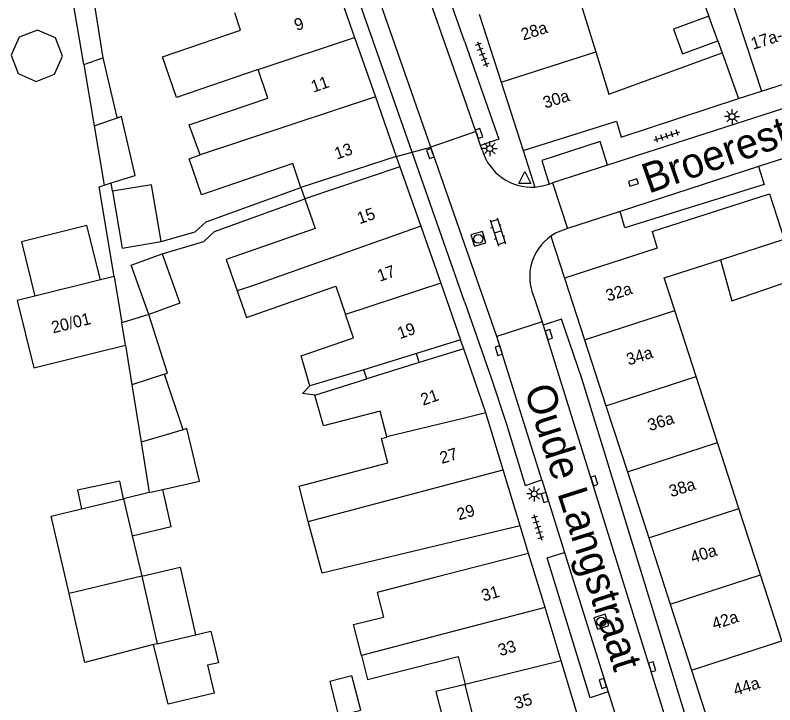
# Model space of a CAD drawing. Extents: x 132998 to 136004, y 396998 to 398512.
# Drawn here: x 133962.4 to 134026, y 397549 to 397606.7 of the extents above; entities that cross this region are included whole.
import ezdxf

# ---------------------------------------------------------------- set-up
doc = ezdxf.new("R2010")
doc.units = 0
for name, color, linetype in [('gg-afsc-erfafscheiding', 7, 'Continuous'), ('gg-afsc-hekwerk', 7, 'Continuous'), ('gg-anno-huisnummerreeks BGT', 7, 'Continuous'), ('gg-anno-openbare ruimte label', 7, 'Continuous'), ('gg-bbg-gedigitaliseerde bebouwing', 7, 'Continuous'), ('gg-bbg-gedigitaliseerde bebouwing onder overbouw', 7, 'Continuous'), ('gg-bbg-gedigitaliseerde bijgebouw', 7, 'Continuous'), ('gg-bbg-gedigitaliseerde overbouw', 7, 'Continuous'), ('gg-bbg-hoofdgebouw', 7, 'Continuous'), ('gg-bbg-luifel en loopbrug', 7, 'Continuous'), ('gg-bbg-pand overbouw', 7, 'Continuous'), ('gg-bbg-tussenscheiding', 7, 'Continuous'), ('gg-bbg-tussenscheiding niveau 01', 7, 'Continuous'), ('gg-knt-verharding', 7, 'Continuous'), ('gg-knt-verharding nz', 7, 'Continuous'), ('gt-grn-weggrens', 7, 'Continuous'), ('gt-symb-klinker verharding', 7, 'Continuous'), ('gt-symb-kolk', 7, 'Continuous'), ('gt-symb-lichtmast', 7, 'Continuous'), ('gt-symb-rioolschacht', 7, 'Continuous'), ('gt-symb-tegel verharding', 7, 'Continuous'), ('gt-symb-waterafsluiter', 7, 'Continuous')]:
    doc.layers.add(name, color=color, linetype=linetype)

# ---------------------------------------------------------------- blocks, each defined once
blk = doc.blocks.new('gt0-TEG1')
at = {"layer": 'gt-symb-tegel verharding'}
for p, q in [((-1.125, 0), (1.125, 0)), ((-0.9, -0.25), (-0.9, 0.25)), ((-0.45, -0.25), (-0.45, 0.25)), ((0, -0.25), (0, 0.25)), ((0.45, -0.25), (0.45, 0.25)), ((0.9, -0.25), (0.9, 0.25))]:
    blk.add_line(p, q, dxfattribs=at)
blk = doc.blocks.new('gt0-WAFSL')
at = {"layer": 'gt-symb-waterafsluiter'}
for p, q in [((-0.5, -0.333), (0, 0.667)), ((0, 0.667), (0.5, -0.333)), ((0.5, -0.333), (-0.5, -0.333))]:
    blk.add_line(p, q, dxfattribs=at)
blk = doc.blocks.new('gt0-KOLK')
at = {"layer": 'gt-symb-kolk'}
blk.add_lwpolyline([(0, 0), (0.375, 0), (0.375, 0.4), (-0.375, 0.4), (-0.375, 0), (0, 0)], dxfattribs=at)
blk = doc.blocks.new('gt0-LMAST')
at = {"layer": 'gt-symb-lichtmast'}
for p, q in [((-0.182, 0.173), (-0.447, 0.438)), ((-0.005, 0.246), (-0.005, 0.621)), ((0.172, 0.173), (0.437, 0.438)), ((-0.255, -0.004), (-0.63, -0.004)), ((-0.182, -0.181), (-0.447, -0.446)), ((-0.005, -0.254), (-0.005, -0.629)), ((0.437, -0.446), (0.172, -0.181)), ((0.245, -0.004), (0.62, -0.004))]:
    blk.add_line(p, q, dxfattribs=at)
blk.add_circle((-0.005, -0.004), 0.25, dxfattribs=at)
blk = doc.blocks.new('gt0-RS')
at = {"layer": 'gt-symb-rioolschacht'}
blk.add_lwpolyline([(-0.5, -0.5), (0.5, -0.5), (0.5, 0.5), (-0.5, 0.5)], close=True, dxfattribs=at)
blk.add_circle((0, 0), 0.375, dxfattribs=at)
blk = doc.blocks.new('gt0-KL1')
at = {"layer": 'gt-symb-klinker verharding'}
for p, q in [((-1.15, 0.3), (1.15, 0.3)), ((-1, -0.3), (-1, 0.3)), ((-0.5, 0.3), (-0.5, 0.45)), ((0, -0.3), (0, 0.3)), ((0.5, 0.3), (0.5, 0.45)), ((1, -0.3), (1, 0.3)), ((-1.15, -0.3), (1.15, -0.3)), ((-0.5, -0.45), (-0.5, -0.3)), ((0.5, -0.45), (0.5, -0.3))]:
    blk.add_line(p, q, dxfattribs=at)

msp = doc.modelspace()

# ---------------------------------------------------------------- linework, layer by layer
at = {"layer": 'gg-afsc-erfafscheiding'}
for p, q in [((134019.93, 397608.03), (134020.44, 397606.62)), ((134021.2, 397604.55), (134021.56, 397603.54)), ((133970.569, 397591.973), (133970.453, 397592.668))]:
    msp.add_line(p, q, dxfattribs=at)
for points in [[(133970.704, 397584.836), (133969.442, 397592.351), (133969.875, 397592.487)], [(133974.625, 397587.762), (133977.484, 397588.568), (133978.391, 397589.416), (133986.318, 397592.294)], [(133974.723, 397586.732), (133978.21, 397587.771), (133979.096, 397588.6), (133986.644, 397591.34)], [(133987.489, 397574.904), (133986.456, 397575.061), (133987.071, 397575.682)]]:
    msp.add_lwpolyline(points, dxfattribs=at)
at = {"layer": 'gg-afsc-hekwerk'}
msp.add_line((134022.94, 397599.73), (134024.85, 397600.35), dxfattribs=at)
at = {"layer": 'gg-bbg-gedigitaliseerde bebouwing'}
for p, q in [((134009.216, 397609.337), (134010.991, 397603.646)), ((134021.56, 397603.54), (134022.94, 397599.73)), ((133983.564, 397599.773), (133982.751, 397602.154)), ((133970.704, 397584.836), (133969.549, 397584.55)), ((133970.704, 397584.836), (133971.355, 397580.959)), ((134019.396, 397576.475), (134017.607, 397582.003)), ((133991.588, 397577.025), (133987.071, 397575.682)), ((133987.489, 397574.904), (133991.852, 397576.271)), ((134021.185, 397570.947), (134019.396, 397576.475)), ((134022.975, 397565.418), (134021.185, 397570.947)), ((134024.764, 397559.89), (134022.975, 397565.418)), ((133988.112, 397560.025), (133986.948, 397564.347)), ((134004.679, 397563.97), (133988.112, 397560.025)), ((134005.379, 397561.664), (133997.543, 397559.643)), ((134026.554, 397554.361), (134024.764, 397559.89))]:
    msp.add_line(p, q, dxfattribs=at)
for points in [[(134027.157, 397612.65), (134021.44, 397610.8), (134024.85, 397600.35)], [(133982.751, 397602.154), (133975.911, 397599.817), (133974.747, 397603.225), (133981.28, 397605.457), (133980.791, 397606.889)], [(134010.991, 397603.646), (134012.1, 397600.09), (134021.56, 397603.54)], [(133977.905, 397595.007), (133976.97, 397597.521), (133983.564, 397599.773)], [(133978.001, 397591.672), (133976.968, 397594.696), (133977.905, 397595.007)], [(133986.318, 397592.294), (133985.639, 397594.281), (133978.001, 397591.672)], [(133986.644, 397591.34), (133987.521, 397588.862), (133980.069, 397586.25), (133980.981, 397583.65)], [(134017.607, 397582.003), (134016.728, 397584.718), (134021.439, 397586.243)], [(133980.981, 397583.65), (133981.77, 397581.398), (133989.241, 397584.017), (133990.063, 397581.671)], [(133964.079, 397583.194), (133962.58, 397582.822), (133963.976, 397577.203), (133971.653, 397579.108)], [(133987.071, 397575.682), (133986.346, 397578.194), (133990.739, 397579.706), (133990.063, 397581.671)], [(133993.515, 397571.432), (133992.954, 397573.573), (133988.217, 397572.333), (133987.489, 397574.904)], [(133986.948, 397564.347), (133986.178, 397567.292), (133993.607, 397569.236), (133993.072, 397571.282), (133993.523, 397571.4), (133993.515, 397571.432)], [(133997.543, 397559.643), (133992.701, 397558.394), (133993.23, 397556.343)], [(133991.39, 397553.127), (133990.738, 397555.716), (133993.23, 397556.343)], [(133991.39, 397553.127), (133991.892, 397551.134), (133999.477, 397553.044), (134000.064, 397550.711)], [(133998.219, 397547.712), (134000.664, 397548.328), (134000.064, 397550.711)]]:
    msp.add_lwpolyline(points, dxfattribs=at)
at = {"layer": 'gg-bbg-gedigitaliseerde bebouwing onder overbouw'}
for p, q in [((133994.305, 397594.883), (133986.318, 397592.294)), ((133994.609, 397594.016), (133986.644, 397591.34)), ((133999.679, 397579.547), (133995.997, 397578.399)), ((133999.944, 397578.793), (133996.225, 397577.634)), ((133995.997, 397578.399), (133991.588, 397577.025)), ((133996.225, 397577.634), (133991.852, 397576.271))]:
    msp.add_line(p, q, dxfattribs=at)
at = {"layer": 'gg-bbg-gedigitaliseerde bijgebouw'}
for p, q in [((134021.2, 397604.55), (134020.44, 397606.62)), ((133968.157, 397602.583), (133969.03, 397597.454)), ((133969.03, 397597.454), (133969.875, 397592.487)), ((133969.875, 397592.487), (133970.453, 397592.668)), ((133973.605, 397581.672), (133971.355, 397580.959)), ((133971.653, 397579.108), (133972.189, 397575.778)), ((133976.464, 397572.013), (133974.921, 397576.681)), ((133972.189, 397575.778), (133972.964, 397570.965)), ((133972.964, 397570.965), (133973.639, 397566.769)), ((133974.769, 397567.023), (133977.83, 397567.712)), ((133973.639, 397566.769), (133974.769, 397567.023)), ((133967.964, 397565.394), (133971.492, 397566.233)), ((133971.492, 397566.233), (133972.224, 397563.155)), ((133972.224, 397563.155), (133973.031, 397559.763))]:
    msp.add_line(p, q, dxfattribs=at)
for points in [[(133968.157, 397602.583), (133967.208, 397608.157), (133968.861, 397608.755), (133969.762, 397603.13)], [(134020.44, 397606.62), (134017.5, 397605.54), (134018.26, 397603.48), (134021.2, 397604.55)], [(133969.762, 397603.13), (133970.921, 397598.136), (133971.204, 397598.201)], [(133970.453, 397592.668), (133972.467, 397593.301), (133971.327, 397598.229), (133971.204, 397598.201)], [(133974.625, 397587.762), (133973.825, 397592.52), (133970.569, 397591.973)], [(133970.569, 397591.973), (133971.369, 397587.215), (133974.625, 397587.762)], [(133969.549, 397584.55), (133968.421, 397589.103), (133962.951, 397587.747), (133964.079, 397583.194)], [(133973.605, 397581.672), (133972.125, 397585.801), (133974.723, 397586.732)], [(133974.723, 397586.732), (133976.192, 397582.6), (133973.605, 397581.672)], [(134021.439, 397586.243), (134022.376, 397582.805), (134027.815, 397584.68)], [(133974.921, 397576.681), (133975.16, 397576.76), (133973.605, 397581.672)], [(133977.83, 397567.712), (133976.774, 397572.115), (133976.464, 397572.013)], [(133966.93, 397558.326), (133965.445, 397564.795), (133967.964, 397565.394)], [(133973.031, 397559.763), (133976.231, 397560.517), (133977.499, 397554.863)], [(133974.005, 397554.037), (133968.24, 397552.552), (133966.93, 397558.326)], [(133977.499, 397554.863), (133978.78, 397555.167), (133979.421, 397552.529), (133978.511, 397552.308), (133979.074, 397549.99), (133975.215, 397549.053), (133974.005, 397554.037)], [(133989.475, 397548.086), (133991.336, 397548.563), (133990.601, 397551.431), (133988.74, 397550.954), (133989.475, 397548.086)]]:
    msp.add_lwpolyline(points, dxfattribs=at)
at = {"layer": 'gg-bbg-gedigitaliseerde overbouw'}
for p, q in [((133986.318, 397592.294), (133986.644, 397591.34)), ((133991.852, 397576.271), (133991.588, 397577.025))]:
    msp.add_line(p, q, dxfattribs=at)
at = {"layer": 'gg-bbg-hoofdgebouw'}
for p, q in [((133988.974, 397610.1), (133990.82, 397604.831)), ((134001.239, 397606.783), (134003.066, 397601.109)), ((133990.82, 397604.831), (133992.555, 397599.877)), ((134024.85, 397600.35), (134030.505, 397602.175)), ((134003.066, 397601.109), (134004.91, 397595.38)), ((133992.555, 397599.877), (133994.305, 397594.883)), ((133994.609, 397594.016), (133996.348, 397589.055)), ((133996.348, 397589.055), (133998.02, 397584.282)), ((134008.39, 397584.71), (134010.06, 397579.551)), ((133998.02, 397584.282), (133999.679, 397579.547)), ((134010.06, 397579.551), (134011.849, 397574.022)), ((134001.809, 397573.422), (133999.944, 397578.793)), ((134011.849, 397574.022), (134013.639, 397568.494)), ((134003.256, 397568.657), (134001.809, 397573.422)), ((134004.679, 397563.97), (134003.256, 397568.657)), ((134013.639, 397568.494), (134015.428, 397562.966)), ((134015.428, 397562.966), (134017.218, 397557.436)), ((134006.752, 397557.144), (134005.379, 397561.664)), ((134008.105, 397552.689), (134006.752, 397557.144)), ((134017.218, 397557.436), (134019.007, 397551.908)), ((134009.45, 397548.26), (134008.105, 397552.689)), ((134019.007, 397551.908), (134020.797, 397546.38))]:
    msp.add_line(p, q, dxfattribs=at)
for points in [[(134004.91, 397595.38), (134012.72, 397597.84), (134013.11, 397596.49), (134022.94, 397599.73)], [(134015.72, 397588.61), (134025.533, 397591.757), (134026.756, 397587.964)], [(134015.72, 397588.61), (134016.12, 397587.22), (134008.39, 397584.71)]]:
    msp.add_lwpolyline(points, dxfattribs=at)
at = {"layer": 'gg-bbg-luifel en loopbrug'}
msp.add_line((133973.639, 397566.769), (133971.492, 397566.233), dxfattribs=at)
for points in [[(133965.793, 397604.799), (133964.287, 397605.462), (133962.753, 397604.866), (133962.09, 397603.36), (133962.686, 397601.827), (133964.191, 397601.163), (133965.725, 397601.759), (133966.389, 397603.265), (133965.793, 397604.799)], [(133971.492, 397566.233), (133971.187, 397567.705), (133967.638, 397566.97), (133967.964, 397565.394)], [(133972.224, 397563.155), (133975.465, 397563.926), (133974.769, 397567.023)], [(134000.064, 397550.711), (133997.616, 397550.108), (133998.219, 397547.712)]]:
    msp.add_lwpolyline(points, dxfattribs=at)
at = {"layer": 'gg-bbg-pand overbouw'}
for p, q in [((133994.305, 397594.883), (133994.609, 397594.016)), ((133999.944, 397578.793), (133999.679, 397579.547))]:
    msp.add_line(p, q, dxfattribs=at)
at = {"layer": 'gg-bbg-tussenscheiding'}
for p, q in [((133982.751, 397602.154), (133990.82, 397604.831)), ((134003.066, 397601.109), (134010.991, 397603.646)), ((133968.157, 397602.583), (133969.762, 397603.13)), ((133992.555, 397599.877), (133977.905, 397595.007)), ((133969.03, 397597.454), (133971.204, 397598.201)), ((134021.439, 397586.243), (134026.756, 397587.964)), ((133969.549, 397584.55), (133964.079, 397583.194)), ((133998.02, 397584.282), (133990.063, 397581.671)), ((134010.06, 397579.551), (134017.607, 397582.003)), ((133971.653, 397579.108), (133971.355, 397580.959)), ((133974.921, 397576.681), (133972.189, 397575.778)), ((134011.849, 397574.022), (134019.396, 397576.475)), ((134000, 397572.988), (133993.515, 397571.432)), ((134001.809, 397573.422), (134000, 397572.988)), ((133976.464, 397572.013), (133972.964, 397570.965)), ((134013.639, 397568.494), (134021.185, 397570.947)), ((133986.948, 397564.347), (134003.256, 397568.657)), ((134015.428, 397562.966), (134022.975, 397565.418)), ((133973.031, 397559.763), (133966.93, 397558.326)), ((133973.031, 397559.763), (133974.306, 397554.115)), ((134017.218, 397557.436), (134024.764, 397559.89)), ((134006.752, 397557.144), (134000, 397555.378)), ((134000, 397555.378), (133991.39, 397553.127)), ((133974.306, 397554.115), (133977.499, 397554.863)), ((133974.306, 397554.115), (133974.005, 397554.037)), ((134019.007, 397551.908), (134026.554, 397554.361)), ((134008.105, 397552.689), (134000.064, 397550.711))]:
    msp.add_line(p, q, dxfattribs=at)
msp.add_lwpolyline([(133996.348, 397589.055), (133982.434, 397584.11), (133980.981, 397583.65)], dxfattribs=at)
at = {"layer": 'gg-bbg-tussenscheiding niveau 01'}
msp.add_line((133996.225, 397577.634), (133995.997, 397578.399), dxfattribs=at)
at = {"layer": 'gg-knt-verharding'}
for p, q in [((133995.629, 397595.241), (133985.722, 397623.553)), ((134041.38, 397603.65), (134011.989, 397594.153)), ((134000, 397596.644), (133997.183, 397595.661)), ((134000.95, 397596.975), (134000, 397596.644)), ((134001.362, 397595.795), (134000.95, 397596.975)), ((134001.5, 397595.4), (134001.362, 397595.795)), ((134000, 397582.75), (133995.629, 397595.241)), ((134026.796, 397594.741), (134024.612, 397594.034)), ((134011.989, 397594.153), (134007.374, 397592.662)), ((134007.084, 397592.575), (134007.374, 397592.662)), ((134007.374, 397592.662), (134008.617, 397588.855)), ((134013.037, 397590.286), (134008.617, 397588.855)), ((134005.81, 397583.15), (134006.5, 397581.057)), ((134006.5, 397581.057), (134002.71, 397579.808)), ((134006.5, 397581.057), (134006.594, 397580.772)), ((134006.476, 397567.839), (134008.384, 397561.736)), ((134005.379, 397561.664), (134004.679, 397563.97)), ((134012.023, 397550.096), (134013.363, 397545.811))]:
    msp.add_line(p, q, dxfattribs=at)
for points in [[(134000, 397604.526), (133998.135, 397609.843), (133996.632, 397609.358)], [(134000, 397604.526), (134002.874, 397596.331), (134001.362, 397595.795)], [(134024.612, 397594.034), (134025.095, 397592.549), (134013.433, 397588.923), (134013.037, 397590.286)], [(134005.907, 397592.324), (134006.538, 397592.411), (134007.084, 397592.575)], [(134008.617, 397588.855), (134007.692, 397588.482), (134007.244, 397588.222)], [(134000, 397582.75), (134002.262, 397576.286), (134003.535, 397572.477), (134005.098, 397567.366), (134006.476, 397567.839)], [(134022.231, 397530.557), (134023.733, 397531.02), (134009.822, 397576.296), (134008.128, 397581.264), (134006.594, 397580.772)], [(134012.023, 397550.096), (134010.526, 397549.592), (134006.936, 397561.297), (134008.384, 397561.736)]]:
    msp.add_lwpolyline(points, dxfattribs=at)
for centre, radius, start, end in [((134005.635, 397596.63), 4.314, 196.56118, 273.61024), ((134009.632, 397584.808), 4.166, 124.96961, 203.45615)]:
    msp.add_arc(centre, radius, start, end, dxfattribs=at)
at = {"layer": 'gg-knt-verharding nz'}
for p, q in [((133997.183, 397595.661), (133988.17, 397621.51)), ((134000, 397599.701), (133996.632, 397609.358)), ((134000.95, 397596.975), (134000, 397599.701)), ((134000, 397587.581), (133997.183, 397595.661)), ((134024.612, 397594.034), (134013.037, 397590.286)), ((134002.71, 397579.808), (134000, 397587.581)), ((134006.594, 397580.772), (134022.231, 397530.557)), ((134006.476, 397567.839), (134002.71, 397579.808)), ((134008.384, 397561.736), (134012.023, 397550.096))]:
    msp.add_line(p, q, dxfattribs=at)
msp.add_lwpolyline([(134011.989, 397594.153), (134011.353, 397596.123), (134006.49, 397594.552), (134007.084, 397592.575)], dxfattribs=at)
at = {"layer": 'gt-grn-weggrens'}
for p, q in [((133994.305, 397594.883), (133995.629, 397595.241)), ((133995.629, 397595.241), (133997.183, 397595.661)), ((134004.91, 397595.38), (134005.907, 397592.324)), ((134007.244, 397588.222), (134008.39, 397584.71))]:
    msp.add_line(p, q, dxfattribs=at)

# ---------------------------------------------------------------- block references
at = {"layer": 'gt-symb-klinker verharding', "rotation": -72.34490757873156}
msp.add_blockref('gt0-KL1', (134002.801, 397588.574), dxfattribs=at)
at = {"layer": 'gt-symb-kolk'}
for p, rotation in [((134001.033, 397596.739), -70.78568813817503), ((133997.345, 397595.195), 109.21431186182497), ((134014.084, 397592.898), -162.54344186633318), ((134006.878, 397579.918), -72.18111108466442), ((134003.079, 397578.7), 107.33010868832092), ((134010.68, 397567.696), -72.72457972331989), ((134006.922, 397566.407), 107.40188791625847), ((134015.525, 397552.119), -72.72457972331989), ((134011.783, 397550.86), 107.33010868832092)]:
    msp.add_blockref('gt0-KOLK', p, dxfattribs=dict(at, rotation=rotation))
at = {"layer": 'gt-symb-lichtmast'}
for p in [(134022.4, 397598.221), (134002.128, 397595.546), (134005.848, 397566.655)]:
    msp.add_blockref('gt0-LMAST', p, dxfattribs=at)
at = {"layer": 'gt-symb-rioolschacht'}
for p, rotation in [((134001.174, 397587.99), 107.09430559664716), ((134011.454, 397555.958), 108.59797778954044)]:
    msp.add_blockref('gt0-RS', p, dxfattribs=dict(at, rotation=rotation))
at = {"layer": 'gt-symb-tegel verharding'}
for p, rotation in [((134001.503, 397603.44), -68.33696013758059), ((134016.943, 397596.59), 17.764323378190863), ((134006.15, 397563.864), -72.41690287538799)]:
    msp.add_blockref('gt0-TEG1', p, dxfattribs=dict(at, rotation=rotation))
at = {"layer": 'gt-symb-waterafsluiter'}
msp.add_blockref('gt0-WAFSL', (134005.057, 397592.96), dxfattribs=at)

# ---------------------------------------------------------------- texts
at = {"layer": 'gg-anno-huisnummerreeks BGT'}
for s, rotation, p in [('9', 19.3, (133985.979, 397605.375)), ('28a', 17.8, (134004.926, 397604.578)), ('17a-17b', 17.9, (134024.162, 397603.805)), ('11', 19.3, (133987.375, 397600.215)), ('30a', 17.8, (134006.762, 397598.876)), ('13', 19.3, (133989.338, 397594.612)), ('15', 19.3, (133991.235, 397589.2)), ('17', 19.3, (133992.921, 397584.39)), ('32a', 17.9, (134012.01, 397582.731)), ('20/01', 14, (133965.585, 397580.068)), ('19', 19.3, (133994.603, 397579.587)), ('34a', 17.9, (134013.74, 397577.387)), ('21', 19.1, (133996.544, 397574.024)), ('36a', 17.9, (134015.518, 397571.893)), ('27', 16.9, (133998.113, 397569.152)), ('38a', 17.9, (134017.307, 397566.365)), ('29', 16.9, (133999.547, 397564.43)), ('40a', 17.9, (134019.097, 397560.836)), ('31', 16.9, (134001.611, 397557.635)), ('42a', 17.9, (134020.897, 397555.273)), ('33', 16.9, (134002.998, 397553.068)), ('44a', 17.9, (134022.687, 397549.745)), ('35', 16.9, (134004.347, 397548.626))]:
    msp.add_text(s, height=1, rotation=rotation, dxfattribs=at).set_placement(p)
at = {"layer": 'gg-anno-openbare ruimte label'}
for s, rotation, p in [('Broerestraat', 19.4, (134015.415, 397591.76)), ('Oude Langstraat', 287.7, (134004.99, 397575.396))]:
    msp.add_text(s, height=2.5, rotation=rotation, dxfattribs=at).set_placement(p)

doc.saveas('drawing.dxf')
